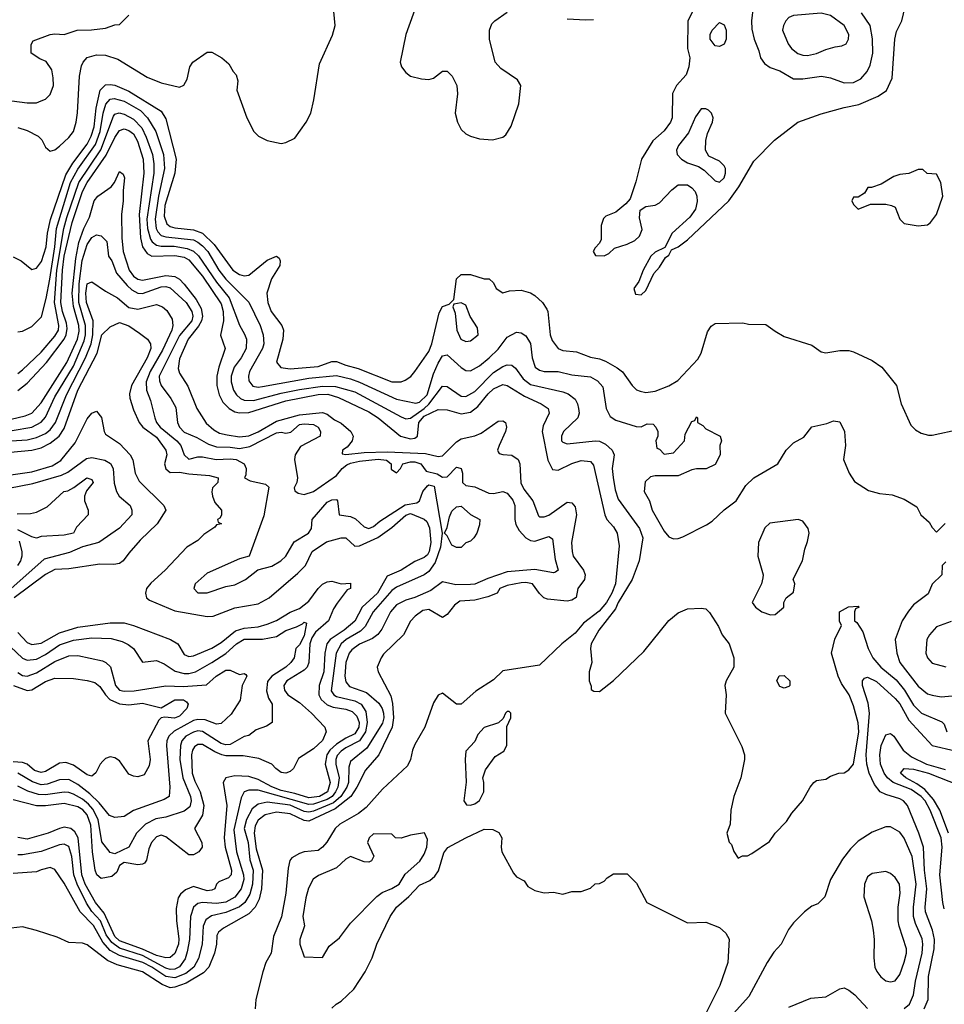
# Model space of a CAD drawing. Header units: inches. Extents: x 1793402 to 1900366, y 320852 to 470679.
# Tile 561 of 604: x 1864298 to 1868303, y 430769 to 435035. Entities that reach past the tile are written whole.
import ezdxf

# ---------------------------------------------------------------- set-up
doc = ezdxf.new("R2010")
doc.units = ezdxf.units.IN
doc.header["$MEASUREMENT"] = 0
doc.layers.add('B8463', color=7, linetype='Continuous')

msp = doc.modelspace()

# ---------------------------------------------------------------- linework, layer by layer
at = {"layer": 'B8463', "color": 4}
for points, elevation in [([(1866020.7, 435110), (1865971, 434970), (1865946, 434850), (1865951, 434830), (1865970, 434806), (1865990.6, 434790.6), (1866038, 434778), (1866070, 434776), (1866090, 434781), (1866130, 434811.3), (1866150, 434812), (1866171.3, 434790), (1866190.7, 434750), (1866193.7, 434713.7), (1866184.4, 434630), (1866194.4, 434590), (1866210, 434558.8), (1866230, 434540.7), (1866250, 434530.7), (1866290, 434519.1), (1866345.6, 434514.4), (1866390, 434526), (1866403.7, 434536.3), (1866427.3, 434572.7), (1866459.5, 434670), (1866469.3, 434749.3), (1866454.8, 434774.8), (1866382.5, 434822.5), (1866357.2, 434850), (1866333.2, 434950), (1866333.2, 434990), (1866343.2, 435016.8), (1866355.3, 435030), (1866410, 435067.3)], 384), ([(1864230, 434687.7), (1864330, 434674.8), (1864370, 434674.8), (1864390, 434682.8), (1864410, 434691), (1864429, 434710), (1864444, 434750), (1864443.1, 434783.1), (1864437.2, 434817.2), (1864412.9, 434852.9), (1864384.7, 434864.7), (1864348, 434890), (1864347.3, 434927.3), (1864356.4, 434943.6), (1864430, 434970.8), (1864450, 434974), (1864490, 434971), (1864546, 434990), (1864609.1, 434990.9), (1864670, 434998), (1864710, 435012), (1864730, 435014), (1864770, 435054)], 388), ([(1864290, 434567.3), (1864330, 434554), (1864378, 434530), (1864393.7, 434513.7), (1864410, 434482), (1864430, 434464.7), (1864450, 434471.3), (1864470, 434487.3), (1864510, 434524.9), (1864530, 434551), (1864542.4, 434590), (1864548.2, 434631.8), (1864556.9, 434790), (1864565.4, 434834.6), (1864572, 434850), (1864589.7, 434870.3), (1864630, 434882.4), (1864670, 434880.4), (1864723.1, 434863.1), (1864850, 434785.3), (1864910, 434761.6), (1864990, 434742), (1865008.4, 434751.6), (1865023.1, 434776.9), (1865035.3, 434830), (1865048, 434850), (1865110, 434894), (1865130, 434894), (1865174, 434870), (1865203.6, 434843.6), (1865222, 434810), (1865235.3, 434795.3), (1865242, 434770), (1865238, 434730), (1865281, 434610), (1865311.3, 434550), (1865332, 434530), (1865370, 434511.3), (1865430, 434498), (1865450, 434502), (1865490, 434522), (1865539, 434590), (1865559, 434630), (1865572.5, 434687.5), (1865596.5, 434843.5), (1865652.5, 434967.5), (1865664, 435010), (1865659, 435070)], 384), ([(1867222, 435090), (1867191.6, 435028.4), (1867191, 434910), (1867201, 434870), (1867196, 434830), (1867184.5, 434795.5), (1867142.8, 434750), (1867125.2, 434714.8), (1867124, 434610), (1867116.3, 434590), (1867090, 434553.2), (1867040.7, 434510), (1866990.8, 434430), (1866967.5, 434332.5), (1866942, 434258), (1866923.6, 434236.4), (1866879.8, 434200.2), (1866836.9, 434183.1), (1866826.4, 434173.6), (1866816.9, 434143.1), (1866816.9, 434083.1), (1866810, 434066), (1866790, 434046), (1866782, 434030), (1866792.7, 434012.7), (1866830, 434012), (1866850, 434022), (1866874.6, 434045.4), (1866930, 434062.8), (1866962, 434078), (1866983.1, 434096.9), (1866994.6, 434125.4), (1866983.1, 434176.9), (1866986, 434210), (1867010, 434224.7), (1867050, 434230.8), (1867070, 434241), (1867122.7, 434297.3), (1867150, 434319.1), (1867190, 434319.1), (1867210, 434306.8), (1867224, 434290), (1867230.4, 434270), (1867232.5, 434247.5), (1867226, 434214), (1867201.1, 434178.9), (1867124.7, 434110), (1867092.7, 434047.3), (1867050, 434028), (1867032, 434010), (1866998, 433950), (1866979.8, 433900.2), (1866958, 433870), (1866965.4, 433845.4), (1866990, 433842), (1867010, 433862), (1867044.7, 433935.3), (1867070, 433962), (1867095.3, 434004.7), (1867110, 434014), (1867122, 434038), (1867150, 434051.3), (1867190, 434081), (1867370, 434250.5), (1867413.6, 434310), (1867478, 434422), (1867567.2, 434512.8), (1867669, 434591), (1867770, 434627.3), (1867870, 434654.9), (1867933.4, 434666.6), (1868016.2, 434703.8), (1868052.3, 434727.7), (1868078, 434782), (1868089.3, 434950), (1868096.5, 434983.5), (1868119, 435030), (1868134, 435090)], 384), ([(1867474.8, 435090), (1867468.2, 435030), (1867470, 434994), (1867479.1, 434950), (1867499.8, 434899.8), (1867506.8, 434870), (1867524.9, 434844.9), (1867548.1, 434828.1), (1867590, 434813), (1867650, 434779.1), (1867690, 434778), (1867770.6, 434790.6), (1867810, 434782.8), (1867870, 434760.7), (1867910, 434763), (1867941, 434779), (1867969.4, 434810), (1867982, 434838), (1867993.6, 434890), (1867991.5, 434951.5), (1867982, 435010), (1867943.8, 435063.8)], 388), ([(1866670, 435038.4), (1866750, 435033.4), (1866784, 435036)], 384), ([(1864270, 434007.7), (1864304.7, 433990), (1864350, 433952), (1864370, 433958), (1864392.5, 433987.5), (1864412, 434050), (1864418.2, 434110), (1864430.6, 434169.4), (1864497.8, 434362.2), (1864527.5, 434412.5), (1864590, 434496), (1864607.4, 434530), (1864620.2, 434570), (1864628.4, 434651.6), (1864645.7, 434730), (1864670, 434752.2), (1864690, 434754.6), (1864710, 434750.3), (1864770, 434725.2), (1864910, 434638.7), (1864930, 434604.9), (1864975.6, 434430), (1864970.3, 434370), (1864926.7, 434230), (1864923.8, 434183.8), (1864934.4, 434150), (1864950, 434138.9), (1864970, 434132.9), (1865050, 434124.9), (1865089.3, 434109.3), (1865140.8, 434060.8), (1865221.6, 433950), (1865250, 433930.4), (1865270, 433925.5), (1865290, 433927.7), (1865370, 433993.4), (1865410, 434010.6), (1865421, 434001), (1865426, 433990), (1865424, 433970), (1865388.5, 433911.5), (1865368.5, 433850), (1865372.2, 433810), (1865386.7, 433770), (1865433.4, 433710), (1865440.5, 433690), (1865438, 433650), (1865410.8, 433550.8), (1865428.5, 433528.5), (1865470, 433522), (1865590, 433531.8), (1865650, 433554.4), (1865670, 433553.7), (1865710, 433537.4), (1865764.2, 433524.2), (1865910, 433465.3), (1865950, 433466), (1865967.6, 433472.4), (1865991.5, 433488.5), (1866009.6, 433510.4), (1866070, 433597.3), (1866083.5, 433630), (1866115.5, 433764.5), (1866130, 433792), (1866158, 433802), (1866178, 433822), (1866190, 433912), (1866210, 433931.3), (1866250, 433931.3), (1866310, 433912), (1866331.6, 433911.6), (1866350, 433894), (1866362, 433870), (1866390, 433852), (1866420.2, 433859.8), (1866470, 433862.8), (1866510, 433850.7), (1866530, 433839.1), (1866562, 433810), (1866580.9, 433780.9), (1866585.5, 433770), (1866595.5, 433670), (1866604.7, 433644.7), (1866630, 433610.8), (1866650, 433602), (1866710, 433595.5), (1866770, 433572.7), (1866810, 433566), (1866835.8, 433555.8), (1866886.6, 433526.6), (1866908.5, 433508.5), (1866950.5, 433450.5), (1866970, 433431), (1866985.2, 433425.2), (1867010, 433419.1), (1867050, 433426), (1867110, 433448.2), (1867148.2, 433471.8), (1867235.8, 433564.2), (1867249.5, 433590), (1867278, 433682), (1867293.6, 433706.4), (1867310, 433718), (1867430, 433721), (1867455.3, 433715.3), (1867530, 433714.8), (1867570, 433684.7), (1867610, 433662), (1867730, 433624.7), (1867770, 433596), (1867790, 433591), (1867850, 433601), (1867890, 433601), (1867910, 433596), (1867990, 433558), (1868032, 433530), (1868096, 433450), (1868116, 433370), (1868158, 433278), (1868178, 433258), (1868203.5, 433243.5), (1868235.3, 433235.3), (1868250, 433234.8), (1868370, 433260.7)], 376), ([(1864290, 433682), (1864310, 433684.7), (1864350, 433706), (1864392, 433748), (1864412.7, 433827.3), (1864427.8, 433910), (1864449.9, 434050.1), (1864456.8, 434130), (1864517.7, 434330), (1864550, 434387.2), (1864625.6, 434494.4), (1864645.8, 434550), (1864658.9, 434630), (1864670.8, 434669.2), (1864689.8, 434690.2), (1864706.9, 434693.1), (1864750, 434681.7), (1864820.6, 434640.6), (1864851.8, 434610), (1864887.4, 434550), (1864920.2, 434450), (1864925.5, 434390), (1864898.4, 434270), (1864884.5, 434170), (1864888.2, 434130), (1864895.6, 434115.6), (1864910, 434100.3), (1864930, 434093.8), (1865050, 434080.8), (1865070, 434071.4), (1865090, 434054.6), (1865112.7, 434030), (1865160.2, 433950), (1865190, 433910.3), (1865290.4, 433810.4), (1865339.5, 433710), (1865352.4, 433670), (1865355.8, 433630), (1865350.2, 433609.8), (1865292.7, 433510), (1865288.4, 433490), (1865290.6, 433470), (1865307.2, 433447.2), (1865330, 433443.1), (1865350, 433445.3), (1865550, 433482), (1865670, 433493.4), (1865730, 433479), (1865770, 433464), (1865930, 433390.4), (1866013.2, 433373.2), (1866030, 433377), (1866063.1, 433410), (1866090, 433500.7), (1866110, 433547.3), (1866130, 433578.8), (1866150, 433582.8), (1866210, 433527.3), (1866230, 433514.8), (1866250, 433514), (1866290, 433535.5), (1866332, 433570), (1866370, 433607.7), (1866410, 433658.8), (1866450, 433681), (1866470, 433678), (1866490, 433664.7), (1866510, 433631.3), (1866518, 433570), (1866530.8, 433530), (1866550, 433516.3), (1866570, 433510.5), (1866630, 433510.4), (1866690, 433495.5), (1866770, 433487.7), (1866801, 433470), (1866823.4, 433443.4), (1866838, 433350), (1866855.2, 433315.2), (1866879.9, 433299.9), (1866968.4, 433271.6), (1866990, 433271.3), (1867016.4, 433283.6), (1867042, 433282), (1867054, 433270), (1867062, 433250), (1867062, 433230), (1867054, 433210), (1867058, 433178), (1867070, 433174), (1867090, 433152), (1867130, 433158), (1867178, 433210), (1867180.4, 433239.6), (1867210, 433294), (1867222, 433298), (1867230, 433314), (1867234, 433310), (1867234, 433290), (1867256.9, 433276.9), (1867270, 433262), (1867332, 433230), (1867338, 433210), (1867331.3, 433190), (1867332, 433150), (1867310, 433108), (1867270.9, 433089.1), (1867230, 433089), (1867210, 433084), (1867150, 433058), (1867050, 433059), (1867030, 433054), (1867007.7, 433032.3), (1867002.8, 432990), (1867026, 432950), (1867038, 432910), (1867090, 432818.8), (1867110, 432794.8), (1867130, 432786), (1867150, 432786.8), (1867170, 432794), (1867273.6, 432846.4), (1867297.2, 432862.8), (1867350, 432911), (1867402, 432950), (1867443.1, 433016.9), (1867478, 433050), (1867582, 433110), (1867618, 433170), (1867650, 433202), (1867694.6, 433225.4), (1867730, 433271), (1867794.6, 433285.4), (1867823.1, 433296.9), (1867850, 433292), (1867871.3, 433250), (1867874.8, 433190), (1867866, 433130), (1867891, 433070), (1867913.7, 433033.7), (1867975.3, 432995.3), (1868022, 432982), (1868076.9, 432976.9), (1868130, 432958), (1868183.6, 432923.6), (1868202, 432890), (1868238, 432858), (1868250, 432834), (1868270, 432814), (1868307.3, 432852.7)], 372), ([(1864290, 433502.4), (1864310, 433518), (1864390, 433594.9), (1864450, 433663.8), (1864465.1, 433690), (1864467.3, 433710), (1864448.2, 433810), (1864458.1, 433950), (1864488.4, 434130), (1864502.1, 434177.9), (1864554.2, 434330), (1864648.7, 434471.3), (1864703.6, 434616.4), (1864710, 434625.5), (1864728.5, 434631.5), (1864750, 434626), (1864790, 434604.2), (1864826.1, 434566.1), (1864846.2, 434526.2), (1864873.6, 434450), (1864879.1, 434410), (1864878, 434370), (1864848.5, 434170), (1864851, 434130), (1864864.2, 434084.2), (1864871.8, 434071.8), (1864890, 434057.7), (1864910, 434053.4), (1864966.9, 434053.1), (1865023.4, 434043.4), (1865050, 434031.5), (1865071.7, 434011.7), (1865150, 433898), (1865204.4, 433830), (1865250, 433711), (1865271.9, 433671.9), (1865280.4, 433650), (1865278.7, 433610), (1865257.6, 433570), (1865226.4, 433530), (1865213.7, 433490), (1865214.4, 433465.6), (1865223.7, 433430), (1865236.4, 433410), (1865253.9, 433393.9), (1865270, 433385.7), (1865310, 433385.2), (1865430, 433416.9), (1865510, 433432.3), (1865610, 433446.7), (1865665.5, 433445.5), (1865750, 433422.3), (1865950, 433314.4), (1865970, 433306), (1865990, 433308.2), (1866049.8, 433350), (1866070.4, 433369.6), (1866130, 433447.7), (1866150, 433444.9), (1866210, 433403.8), (1866230, 433402.4), (1866270, 433423.8), (1866350, 433506.7), (1866390, 433532.4), (1866410, 433539.3), (1866430, 433537.3), (1866445.1, 433525.1), (1866478.2, 433478.2), (1866510, 433453.7), (1866650, 433422.4), (1866673.4, 433413.4), (1866704, 433390), (1866714.8, 433370), (1866718.8, 433350), (1866721, 433330), (1866716, 433310), (1866654, 433250), (1866645.5, 433230), (1866645.5, 433210), (1866650, 433204), (1866670, 433197.1), (1866790, 433210.4), (1866810, 433208.2), (1866835.6, 433195.6), (1866864.9, 433170), (1866872.7, 433150), (1866864.9, 433090), (1866868.3, 433051.7), (1866877.3, 432997.3), (1866890, 432958), (1866982, 432830), (1866997.1, 432790), (1866981.6, 432690), (1866950.5, 432610), (1866890.4, 432510), (1866878.2, 432481.8), (1866806, 432390), (1866773.4, 432330), (1866770.7, 432310), (1866776, 432250), (1866764.7, 432210), (1866764.7, 432170), (1866772.7, 432147.3), (1866772.7, 432132.7), (1866785.4, 432125.4), (1866810, 432124.7), (1866870, 432171.3), (1867002, 432298), (1867110, 432431.3), (1867150, 432464.7), (1867190, 432482), (1867250, 432484.7), (1867270, 432482), (1867286.4, 432466.4), (1867325.4, 432405.4), (1867341, 432370), (1867371.3, 432330), (1867392, 432270), (1867391.3, 432230), (1867358, 432170), (1867352, 432150), (1867358, 432110), (1867354, 432030), (1867426.4, 431886.4), (1867438, 431850), (1867438, 431830), (1867421, 431750), (1867390.8, 431670), (1867378.8, 431610), (1867376, 431550), (1867361, 431510), (1867371.1, 431471.1), (1867381, 431461), (1867391.1, 431431.1), (1867410, 431402), (1867428.4, 431411.6), (1867450, 431412), (1867470, 431422), (1867546.3, 431473.7), (1867570, 431511), (1867618.9, 431561.1), (1867643.2, 431596.8), (1867689, 431650), (1867722, 431710), (1867738, 431730), (1867750, 431738), (1867790, 431744.7), (1867810, 431758), (1867846, 431770), (1867870, 431771.3), (1867890, 431784.7), (1867909.2, 431810), (1867932.6, 431950), (1867930, 431988), (1867910, 432062), (1867891.5, 432110), (1867858.3, 432158.3), (1867842.7, 432190), (1867814, 432290), (1867829.4, 432350.6), (1867858, 432410), (1867849.1, 432429.1), (1867848.7, 432470), (1867888.4, 432491.6), (1867930, 432494), (1867934, 432490), (1867918, 432482), (1867914, 432470), (1867914, 432430), (1867923.6, 432423.6), (1867950, 432382), (1867973.4, 432310), (1867993, 432270), (1868028, 432230), (1868095.1, 432175.1), (1868130.2, 432130.2), (1868170, 432065.5), (1868204.9, 432030), (1868292.7, 431992.7), (1868302, 431982), (1868314.8, 431950)], 368), ([(1864290, 433428.8), (1864330, 433459.5), (1864414, 433550), (1864490.6, 433650), (1864499.4, 433670), (1864503.6, 433696.4), (1864500.3, 433720.3), (1864482.5, 433770), (1864475.9, 433810), (1864482.4, 433950), (1864490.6, 434010.6), (1864524.4, 434155.6), (1864569.9, 434290.1), (1864589.8, 434330), (1864672.9, 434447.1), (1864710, 434523.8), (1864730, 434554.9), (1864750, 434561.3), (1864770, 434555.3), (1864790, 434539.5), (1864808.4, 434508.4), (1864832.4, 434430), (1864834.7, 434370), (1864815.2, 434190), (1864821.1, 434090), (1864830.3, 434050), (1864850, 434022.4), (1864870, 434010.3), (1864970, 434013.4), (1865010, 434005.8), (1865030, 433993.8), (1865090, 433923.7), (1865170, 433804), (1865178.5, 433770), (1865180.2, 433730), (1865168.2, 433668.2), (1865187.3, 433610), (1865159.6, 433530), (1865151.7, 433490), (1865151.8, 433450), (1865162, 433410), (1865178.3, 433378.3), (1865204.9, 433350), (1865230, 433336.5), (1865250, 433331.7), (1865290, 433332.7), (1865450, 433383.5), (1865590, 433410.2), (1865632.5, 433412.5), (1865678.6, 433398.6), (1865810, 433336.5), (1865850.4, 433310), (1865947.7, 433230), (1865990, 433218.9), (1866010, 433221.1), (1866021.6, 433230), (1866027.1, 433290), (1866050, 433317.1), (1866110, 433346), (1866150, 433343.8), (1866210, 433327.6), (1866250, 433333.7), (1866281.8, 433358.2), (1866326.4, 433413.6), (1866350, 433435.8), (1866390, 433454.9), (1866410, 433450.4), (1866484.2, 433404.2), (1866556, 433370), (1866586.8, 433350), (1866590.8, 433330), (1866564.7, 433275.3), (1866560.5, 433250), (1866585.8, 433125.9), (1866606, 433086), (1866630, 433083), (1866690, 433112.4), (1866730, 433124.4), (1866770, 433120.7), (1866784.1, 433104.1), (1866832.2, 432890), (1866840.5, 432870), (1866870, 432837.3), (1866885.5, 432810), (1866895.2, 432755.2), (1866879, 432590), (1866863.2, 432550), (1866839.6, 432510), (1866807.6, 432472.4), (1866739.4, 432420.6), (1866703.6, 432376.4), (1866646.8, 432330), (1866550, 432239), (1866390, 432214), (1866350, 432175.3), (1866274.4, 432125.6), (1866210, 432069.3), (1866190, 432069), (1866130, 432117.2), (1866110, 432109), (1866090, 432075.3), (1866053, 431970), (1866010, 431895.3), (1865999.1, 431870), (1865990.6, 431829.4), (1865977.3, 431802.7), (1865870, 431700.9), (1865798.9, 431621.1), (1865764.7, 431595.3), (1865684.4, 431550), (1865664.9, 431530), (1865628.8, 431471.2), (1865610, 431449.2), (1865590, 431436), (1865530, 431429.3), (1865510, 431422.7), (1865476.3, 431403.7), (1865468.2, 431391.8), (1865460.9, 431359.1), (1865450.4, 431250), (1865432, 431148), (1865396.8, 431063.2), (1865387.3, 430990), (1865364, 430950), (1865350.7, 430910), (1865321, 430790), (1865318, 430750)], 364), ([(1864230, 433297.3), (1864321.8, 433318.2), (1864350, 433330.4), (1864390, 433374.4), (1864501.2, 433550), (1864548.5, 433650), (1864555, 433685), (1864554, 433710), (1864530, 433792.7), (1864524.9, 433850), (1864540.3, 433999.7), (1864553.8, 434070), (1864575.3, 434130), (1864600.2, 434179.8), (1864620.4, 434250), (1864635.6, 434270), (1864693.6, 434310), (1864708.2, 434330), (1864730, 434376.3), (1864745.2, 434365.2), (1864751.5, 434350), (1864745.5, 434294.5), (1864746.3, 434250), (1864738, 434190), (1864739.6, 434090), (1864745.2, 434030), (1864771.7, 433950), (1864790, 433923.7), (1864810, 433910.3), (1864830, 433906), (1864930, 433926.9), (1864970, 433922.3), (1864990, 433910.3), (1865010, 433888.5), (1865062.1, 433822.1), (1865083.8, 433783.8), (1865090.2, 433750), (1865085.2, 433730), (1865072.9, 433707.1), (1865027.7, 433650), (1864990, 433565.2), (1864984.2, 433524.2), (1864990, 433502.8), (1865026.6, 433446.6), (1865064.4, 433350), (1865106.1, 433286.1), (1865138, 433258), (1865163.9, 433243.9), (1865196.3, 433236.3), (1865250, 433227.7), (1865290, 433231.4), (1865331.1, 433248.9), (1865410, 433295), (1865510, 433322.9), (1865610, 433332.2), (1865630, 433325.3), (1865661.1, 433301.1), (1865690, 433286.7), (1865732.2, 433250), (1865741.6, 433230), (1865738, 433210), (1865716.7, 433183.3), (1865696, 433170), (1865694, 433154), (1865711.1, 433151.1), (1865790, 433160.2), (1865890, 433162.1), (1866055.3, 433155.3), (1866110, 433142.4), (1866130, 433145.5), (1866190, 433206.4), (1866210, 433218.7), (1866270, 433231.8), (1866296.8, 433243.2), (1866370, 433295.8), (1866390, 433297.1), (1866402.8, 433290), (1866406, 433270), (1866402, 433250), (1866374.9, 433190), (1866368, 433170), (1866370, 433162), (1866374.8, 433154.8), (1866390, 433150.7), (1866430, 433148.2), (1866456.4, 433130), (1866464.9, 433110), (1866468, 433028), (1866481.2, 433001.2), (1866520.4, 432950), (1866544.7, 432884.7), (1866550, 432880.7), (1866570, 432881.6), (1866590, 432888.7), (1866670, 432944.4), (1866690, 432941.6), (1866703.6, 432923.6), (1866710.3, 432890), (1866688, 432770), (1866690.8, 432730), (1866696, 432710), (1866740.4, 432650), (1866747.2, 432630), (1866744.2, 432610), (1866715.8, 432570), (1866708.3, 432531.7), (1866690, 432519.6), (1866670, 432516.2), (1866584.1, 432524.1), (1866568.7, 432530), (1866550, 432548.7), (1866519, 432590), (1866490, 432596.3), (1866470, 432594.7), (1866410, 432583.7), (1866378, 432570), (1866366, 432550), (1866326, 432534), (1866270, 432520.5), (1866204.5, 432515.5), (1866181.4, 432498.6), (1866150, 432457.2), (1866130, 432445.2), (1866070, 432479.6), (1866044.8, 432475.2), (1866010.8, 432450), (1865990, 432428.7), (1865960.7, 432370), (1865874.4, 432285.6), (1865863, 432270), (1865846, 432230), (1865850.6, 432210), (1865905.1, 432105.1), (1865912.5, 432072.5), (1865916.6, 432010), (1865910.8, 431969.2), (1865854, 431850), (1865796.1, 431783.9), (1865758.5, 431710), (1865732.3, 431670), (1865663.8, 431616.2), (1865550, 431563.1), (1865530, 431565.3), (1865470, 431593.8), (1865410, 431601), (1865360.7, 431590), (1865330, 431567.3), (1865317.2, 431542.8), (1865313.4, 431510), (1865322.3, 431442.3), (1865350.2, 431350), (1865344.9, 431270), (1865335, 431225), (1865318, 431190), (1865290, 431160.5), (1865181.2, 431098.8), (1865159, 431081), (1865152.2, 431067.8), (1865150.3, 431029.7), (1865142, 430990), (1865116.5, 430930), (1865094.6, 430905.4), (1865019.1, 430860.9), (1864970, 430842.6), (1864950, 430841.1), (1864914.3, 430854.3), (1864830, 430909.6), (1864720.4, 430940.4), (1864678.2, 430958.2), (1864590, 431026), (1864570, 431033.2), (1864510, 431037.2), (1864459.5, 431059.5), (1864370, 431089.3), (1864310, 431104), (1864210, 431092.7)], 356), ([(1864264.5, 433255.5), (1864350, 433268.9), (1864390, 433290.4), (1864410, 433313), (1864450, 433400.4), (1864530, 433534), (1864577.2, 433642.8), (1864582.4, 433670), (1864582, 433710), (1864554.3, 433810), (1864555, 433890), (1864568, 433992), (1864590, 434060.7), (1864610, 434090.7), (1864630, 434102.8), (1864650, 434098), (1864674.4, 434074.4), (1864682.8, 434010), (1864696.4, 433990), (1864717, 433937), (1864762.6, 433882.6), (1864784.1, 433864.1), (1864810, 433850.3), (1864830, 433848.8), (1864910, 433876.9), (1864930, 433878.9), (1864950, 433873.7), (1865018.7, 433810), (1865043.6, 433770), (1865047.6, 433750), (1865042.7, 433730), (1864990, 433666), (1864902, 433490), (1864903.1, 433470), (1864910.4, 433450), (1864953, 433393), (1864974.1, 433354.1), (1864981.3, 433290), (1864990.4, 433270), (1865010, 433247), (1865065.3, 433225.3), (1865115.6, 433195.6), (1865150, 433184.2), (1865210, 433182.7), (1865250, 433176.5), (1865294.1, 433185.9), (1865410, 433244.4), (1865430, 433248.2), (1865450, 433243.8), (1865471.8, 433248.2), (1865510, 433281.1), (1865530, 433284.2), (1865570, 433280.4), (1865590.6, 433270), (1865600.7, 433250), (1865598.8, 433230), (1865514.4, 433185.6), (1865490.6, 433150), (1865487.7, 433130), (1865501, 433050), (1865498, 433030), (1865486.8, 433006.8), (1865490, 432994), (1865503.6, 432983.6), (1865530, 432978), (1865570, 432991.3), (1865670, 433060.4), (1865694.3, 433090), (1865714.4, 433105.6), (1865730, 433113.7), (1865770, 433122), (1865850, 433130.9), (1865886.4, 433126.4), (1865906.8, 433110), (1865907.3, 433087.3), (1865930, 433072), (1865948, 433090), (1865958, 433110), (1865990, 433119.5), (1866010, 433118.9), (1866035.5, 433110), (1866059.1, 433079.1), (1866106.6, 433066.6), (1866130, 433053.4), (1866150, 433054), (1866190, 433096), (1866195.3, 433095.3), (1866210.8, 433090), (1866216.3, 433070), (1866216, 433030), (1866230, 433016), (1866270, 433010.7), (1866330, 432983.7), (1866350, 432982.4), (1866390, 432991.3), (1866410, 432982.8), (1866433.7, 432953.7), (1866442.6, 432930), (1866442.4, 432870), (1866447.3, 432847.3), (1866461.4, 432821.4), (1866490.3, 432790.3), (1866510, 432778), (1866530, 432774.9), (1866590, 432796), (1866606, 432786), (1866616.7, 432696.7), (1866630.8, 432650), (1866618.4, 432641.6), (1866610, 432638), (1866530, 432653), (1866410, 432642.6), (1866325.6, 432614.4), (1866270, 432589.6), (1866250, 432587.3), (1866187, 432587), (1866130, 432599.3), (1866078.9, 432561.1), (1866010, 432531.6), (1865970, 432519.7), (1865930, 432499.6), (1865903.7, 432470), (1865866.1, 432393.9), (1865848.9, 432371.1), (1865826.3, 432353.7), (1865770, 432329.6), (1865735.9, 432304.1), (1865725.3, 432290), (1865710.3, 432250), (1865706, 432190), (1865710, 432166), (1865726.3, 432146.3), (1865799.9, 432119.9), (1865853.5, 432073.5), (1865868.5, 432050), (1865874.3, 432030), (1865875.6, 432010), (1865870, 431986.6), (1865802, 431878), (1865730, 431821.2), (1865723.1, 431796.9), (1865722.4, 431730), (1865715.5, 431710), (1865688.3, 431670), (1865657.5, 431642.5), (1865570, 431605.5), (1865550, 431601.6), (1865530, 431604.8), (1865470, 431631.3), (1865370, 431644.8), (1865330, 431636.3), (1865304, 431616), (1865279.6, 431570), (1865270.2, 431530), (1865287.3, 431470), (1865294.5, 431394.5), (1865309.1, 431350), (1865306.2, 431290), (1865294.2, 431245.8), (1865273.1, 431210), (1865249.4, 431190.6), (1865190, 431167.3), (1865127.9, 431152.1), (1865104.4, 431135.6), (1865092.8, 431107.2), (1865087.4, 431030), (1865072.5, 430967.5), (1865052, 430930), (1865017.1, 430902.9), (1864970, 430883.5), (1864930, 430888.9), (1864870.4, 430930.4), (1864831.3, 430950), (1864730, 430981.1), (1864690, 431002.4), (1864657.9, 431037.9), (1864617.7, 431110), (1864559.7, 431170), (1864490, 431293.2), (1864450, 431353.2), (1864430, 431361.2), (1864390, 431352.3), (1864370, 431342.7), (1864270, 431335.1)], 352), ([(1864190, 433206.5), (1864330, 433214.9), (1864370, 433224), (1864410, 433242.6), (1864430, 433257.6), (1864452.4, 433290), (1864500.9, 433410), (1864582.2, 433570), (1864607.2, 433630), (1864614, 433670), (1864615.3, 433730), (1864586.3, 433810), (1864584.4, 433850), (1864590, 433890.6), (1864610, 433899.5), (1864670, 433858), (1864722, 433830), (1864770, 433788.5), (1864810, 433781.3), (1864890, 433800.5), (1864916, 433790), (1864934.6, 433774.6), (1864957.5, 433737.5), (1864961.6, 433710), (1864956.5, 433690), (1864916.8, 433603.2), (1864862.2, 433510), (1864845.3, 433465.3), (1864846.4, 433430), (1864864.8, 433384.8), (1864882.6, 433310), (1864890.3, 433290), (1864905.7, 433270), (1864978.7, 433210), (1864996.4, 433190), (1865010.6, 433150), (1865030, 433130.6), (1865070, 433140.3), (1865090, 433140.3), (1865148.8, 433128.8), (1865210, 433132.7), (1865236, 433130), (1865270.4, 433110), (1865278.7, 433090), (1865277.6, 433062.4), (1865271, 433050), (1865296.7, 433036.7), (1865362.4, 433022.4), (1865376.3, 433010), (1865355.2, 432884.8), (1865292, 432710), (1865250, 432699), (1865110, 432637.2), (1865058, 432590), (1865052, 432570), (1865070, 432552), (1865110, 432551), (1865190, 432578.8), (1865230, 432586.8), (1865275.3, 432610), (1865329, 432651), (1865390, 432667.3), (1865429, 432690), (1865450, 432711), (1865486.8, 432773.2), (1865548.7, 432810), (1865562, 432830), (1865564, 432870), (1865630, 432944), (1865650, 432954), (1865670, 432956), (1865674.8, 432950), (1865682, 432890), (1865730, 432882), (1865752.8, 432872.8), (1865790, 432837.3), (1865810, 432830.7), (1865830, 432839.1), (1865857.6, 432862.4), (1865967.7, 432932.3), (1866018, 432942), (1866029.7, 432950.3), (1866044.8, 432990), (1866064.6, 433015.4), (1866070, 433019.6), (1866093.6, 433013.6), (1866128.5, 432810), (1866121.3, 432750), (1866097.6, 432682.4), (1866070, 432644.5), (1866050, 432629.6), (1865930, 432575.6), (1865910, 432561.6), (1865828.7, 432470), (1865794.5, 432405.5), (1865774.2, 432385.8), (1865712.4, 432350), (1865690, 432331.2), (1865669.2, 432290.8), (1865647.1, 432127.1), (1865658, 432110), (1865670, 432102), (1865750, 432084), (1865777.6, 432070), (1865797, 432037), (1865803.2, 431990), (1865796.2, 431950), (1865770.1, 431909.9), (1865710, 431880.4), (1865690, 431866.3), (1865673.3, 431846.7), (1865666.9, 431830), (1865666.9, 431810), (1865681.6, 431750), (1865675.9, 431710), (1865665.8, 431690), (1865651.1, 431670), (1865630, 431655.6), (1865570, 431636.3), (1865550, 431634.3), (1865330, 431696.4), (1865290, 431696.2), (1865270, 431689.2), (1865257, 431663), (1865224.9, 431524.9), (1865237, 431430), (1865266.9, 431330), (1865267.9, 431310), (1865257.7, 431270), (1865230, 431233.6), (1865190, 431211.1), (1865150, 431205.6), (1865090, 431209.7), (1865070, 431205.1), (1865050.6, 431190), (1865037.6, 431150), (1865032.9, 431050), (1865023.7, 430996.3), (1865014.5, 430965.5), (1864989.3, 430930.7), (1864970, 430920.9), (1864950, 430919.8), (1864930, 430925.3), (1864830, 430979.9), (1864730, 431012.9), (1864696.3, 431036.3), (1864672.9, 431070), (1864647, 431130), (1864610.5, 431170.5), (1864586.7, 431206.7), (1864546.8, 431290), (1864531.6, 431330), (1864524, 431410), (1864510, 431452), (1864490, 431462.9), (1864470, 431460.5), (1864390, 431431.3), (1864310, 431416.3), (1864290, 431416.9)], 348), ([(1864210, 433156.1), (1864350, 433169.1), (1864390, 433180.2), (1864430, 433199.6), (1864468.2, 433230), (1864490, 433263), (1864548.9, 433430), (1864633.7, 433590), (1864653.3, 433670), (1864690, 433703.8), (1864730, 433723), (1864770, 433708), (1864816.2, 433676.2), (1864850.8, 433650), (1864864, 433630), (1864865.5, 433610), (1864850.3, 433570), (1864781.5, 433450), (1864774, 433414), (1864775.3, 433395.3), (1864790, 433344.7), (1864815.5, 433290), (1864830.5, 433270), (1864890, 433226), (1864930.5, 433170), (1864934.4, 433150), (1864925.2, 433110), (1864930, 433088.4), (1864950, 433073), (1864990, 433074.4), (1865030, 433066.7), (1865120.5, 433060.5), (1865158, 433050), (1865156, 433030), (1865133.4, 433006.6), (1865130.5, 432989.5), (1865132.4, 432970), (1865142.9, 432942.9), (1865171.3, 432910), (1865171.6, 432888.4), (1865164.7, 432875.3), (1865154, 432870), (1865158, 432858), (1865172, 432850), (1865150, 432846), (1865143.6, 432836.4), (1865095.9, 432804.1), (1865070, 432779), (1865021, 432750), (1864927.7, 432650), (1864865.8, 432594.1), (1864847.3, 432570), (1864842.8, 432550), (1864847.3, 432530), (1864859.9, 432519.9), (1864970, 432473.7), (1865110, 432448.5), (1865135.3, 432450), (1865230, 432487.2), (1865330, 432504.6), (1865378, 432530), (1865502.7, 432637.3), (1865535.1, 432670), (1865565.1, 432730), (1865626.8, 432773.2), (1865690, 432790.3), (1865710, 432790.4), (1865750, 432754.4), (1865770, 432754.6), (1865849, 432791), (1865910, 432835.3), (1865970, 432887.6), (1865990, 432894.7), (1866050.3, 432870.3), (1866061.1, 432861.1), (1866073, 432833), (1866078.8, 432770), (1866072.2, 432730), (1866063.6, 432716.4), (1866050, 432704.2), (1866010, 432688), (1865950.2, 432649.8), (1865890, 432623.6), (1865848.1, 432550), (1865781.1, 432490), (1865750, 432429.6), (1865702.6, 432390), (1865642.6, 432350), (1865627.7, 432330), (1865619.7, 432290), (1865615.2, 432210), (1865595.2, 432150), (1865593.1, 432110), (1865603.1, 432090), (1865630, 432066), (1865655.8, 432055.8), (1865710, 432048.1), (1865737.5, 432037.5), (1865757.7, 432017.7), (1865768, 431990), (1865766.9, 431970), (1865750, 431940.4), (1865710, 431922.2), (1865670, 431896.2), (1865641.6, 431870), (1865628.4, 431850), (1865621.3, 431810), (1865642.6, 431730), (1865631, 431690), (1865597.1, 431670), (1865550, 431663.9), (1865490, 431682.7), (1865430, 431694.6), (1865390, 431710.7), (1865330, 431743.5), (1865290, 431756.1), (1865230, 431759.1), (1865190.4, 431749.6), (1865179.3, 431730), (1865195.6, 431630), (1865183.2, 431490), (1865188.2, 431450), (1865214.6, 431350), (1865214, 431330), (1865202.4, 431317.6), (1865159.9, 431300.1), (1865150.7, 431290), (1865142.8, 431270), (1865130, 431262.9), (1865110, 431261.3), (1865050, 431279.3), (1865015.6, 431264.4), (1864993.7, 431246.3), (1864984.4, 431230), (1864976, 431184), (1864976.5, 431130), (1864987.6, 431052.4), (1864986, 431030), (1864970, 430989.4), (1864950, 430971.8), (1864930, 430969.8), (1864890, 430980.2), (1864830, 431008.4), (1864730, 431044.2), (1864710, 431062.7), (1864663.9, 431163.9), (1864626, 431210), (1864581.5, 431290), (1864567.2, 431330), (1864551.6, 431490), (1864536.3, 431516.3), (1864519.3, 431530), (1864490, 431535.8), (1864470, 431531.3), (1864421, 431510), (1864330, 431484.2), (1864290, 431491.8)], 344), ([(1864147.7, 433047.7), (1864350, 433075.2), (1864438.6, 433101.4), (1864475.2, 433124.8), (1864538.4, 433201.6), (1864590, 433306), (1864610, 433330.6), (1864630, 433338.8), (1864651.8, 433311.8), (1864663.8, 433250), (1864670, 433238.8), (1864730, 433198), (1864775.5, 433150), (1864788.3, 433128.3), (1864798, 433070), (1864815.2, 433035.2), (1864922, 432930), (1864931, 432910), (1864892.7, 432850), (1864819.9, 432780.1), (1864770, 432724), (1864746, 432690), (1864730, 432679.3), (1864705.2, 432674.8), (1864644.1, 432675.9), (1864510, 432655.1), (1864450, 432652.8), (1864410, 432631.3), (1864273.7, 432530)], 336), ([(1864250, 433005.3), (1864354, 433026), (1864479, 433061), (1864505.5, 433074.5), (1864586.5, 433133.5), (1864610, 433138), (1864665.8, 433125.9), (1864691.6, 433111.6), (1864702, 433090), (1864707.4, 433027.4), (1864717.1, 432990), (1864728, 432970), (1864775.5, 432930), (1864783, 432910), (1864784, 432890), (1864730, 432832.3), (1864641, 432770), (1864570, 432751.6), (1864513.4, 432726.6), (1864403, 432697), (1864233.8, 432546.2)], 332), ([(1864286, 432894), (1864344.7, 432895.3), (1864370, 432901), (1864416, 432924), (1864489, 432990), (1864506.6, 432993.4), (1864532.7, 433007.3), (1864588.7, 433050), (1864610, 433042), (1864616, 433030), (1864587.1, 432992.9), (1864578.8, 432970), (1864578.8, 432950), (1864594, 432910), (1864594, 432890), (1864544, 432836), (1864530, 432809.6), (1864490, 432800.9), (1864390, 432795.3), (1864370, 432789.2), (1864350, 432794), (1864290, 432824)], 328), ([(1864295.1, 432775.1), (1864307, 432730), (1864306.4, 432710), (1864301.6, 432690), (1864288.4, 432670)], 328), ([(1868310, 432686), (1868294, 432670), (1868292, 432630), (1868251.1, 432588.9), (1868233.2, 432546.8), (1868170, 432499), (1868148.1, 432471.9), (1868120.7, 432430), (1868090.7, 432350), (1868097.3, 432290), (1868110.6, 432250), (1868190, 432147.7), (1868230, 432113.4), (1868250, 432107.7), (1868290, 432100.5), (1868353.8, 432106.2)], 372), ([(1864290, 432380.5), (1864330, 432337.1), (1864350, 432328.5), (1864390, 432333.7), (1864470, 432378.3), (1864550, 432403.6), (1864690, 432421.1), (1864750, 432421.1), (1864790, 432410.3), (1864951, 432350), (1864982.8, 432330), (1865010, 432284), (1865030, 432276.3), (1865050, 432278.4), (1865130, 432312), (1865170, 432336.5), (1865232.7, 432387.3), (1865270, 432398.5), (1865330, 432404.2), (1865370, 432415.6), (1865410, 432431.5), (1865470, 432467.4), (1865510, 432484), (1865550, 432516), (1865590, 432570.3), (1865610, 432588.7), (1865630, 432599.5), (1865650, 432601.6), (1865690, 432591), (1865730, 432594), (1865730.8, 432570), (1865715.9, 432564.1), (1865672.6, 432507.4), (1865657.2, 432482.8), (1865634.9, 432430), (1865579.1, 432380.9), (1865563.2, 432356.8), (1865554.6, 432330), (1865550.2, 432250), (1865542.6, 432230), (1865530, 432216.3), (1865455.5, 432170), (1865442.4, 432150), (1865444.4, 432130), (1865459.1, 432110), (1865510, 432076), (1865562.3, 432030), (1865619.3, 431970), (1865625.7, 431950), (1865610, 431911.8), (1865570, 431875.1), (1865505.8, 431834.2), (1865484, 431790), (1865470, 431778), (1865450, 431769.7), (1865430, 431772.7), (1865406.6, 431790), (1865389.7, 431809.7), (1865333.7, 431833.7), (1865266.2, 431846.2), (1865190, 431846), (1865173.2, 431850), (1865142.4, 431862.4), (1865090, 431894.3), (1865070, 431895.1), (1865054.9, 431885.1), (1865045.7, 431870), (1865041.7, 431850), (1865044.7, 431770), (1865056, 431736), (1865079.6, 431690), (1865095.2, 431630), (1865090, 431589), (1865055.5, 431530), (1865086.4, 431470), (1865088.2, 431450), (1865074, 431430), (1865050, 431417), (1865030, 431417), (1864930, 431494.5), (1864910, 431502), (1864890, 431494.5), (1864868.5, 431470), (1864856.7, 431443.3), (1864847.1, 431392.9), (1864839, 431381), (1864830, 431375.6), (1864810, 431373.7), (1864750, 431383.9), (1864730.3, 431370), (1864717.9, 431342.1), (1864697.1, 431322.9), (1864650, 431314.2), (1864631.1, 431330), (1864625.2, 431350), (1864613.5, 431430), (1864605.6, 431545.6), (1864590, 431589.6), (1864571.1, 431611.1), (1864550, 431625.1), (1864490, 431639.1), (1864410, 431628.4), (1864370, 431628.3), (1864270, 431655.4)], 336), ([(1864258.3, 432318.3), (1864310, 432268.4), (1864330, 432259.5), (1864370, 432264.6), (1864410, 432284.9), (1864470, 432326), (1864530, 432346), (1864610, 432356.5), (1864693.7, 432353.7), (1864741.1, 432341.1), (1864767.9, 432327.9), (1864791, 432310), (1864830, 432252), (1864890, 432258.8), (1864923.4, 432243.4), (1864971.7, 432211.7), (1865010, 432201.7), (1865030, 432202.3), (1865059.3, 432210), (1865130, 432250.3), (1865190.7, 432289.3), (1865236.2, 432330), (1865270, 432350.3), (1865349.7, 432350.3), (1865410, 432362), (1865450, 432388.4), (1865496.3, 432403.7), (1865523.2, 432416.8), (1865530, 432424.7), (1865539.8, 432419.8), (1865530, 432366), (1865510, 432326.6), (1865493.4, 432310), (1865486, 432270), (1865472.4, 432250), (1865450.4, 432230), (1865390.5, 432190), (1865371.8, 432168.2), (1865366.7, 432126.7), (1865375.2, 432095.2), (1865390.9, 432069.1), (1865390.8, 431990), (1865366.2, 431973.8), (1865322.4, 431957.6), (1865290, 431934), (1865270, 431929.4), (1865210, 431895.1), (1865190, 431893), (1865170, 431898.3), (1865090, 431951.1), (1865070, 431953.5), (1865050, 431948.5), (1865017.6, 431930), (1865000.3, 431910), (1864994.3, 431890), (1864991.5, 431830), (1865004, 431750), (1865036.9, 431670), (1865040.3, 431650), (1865034.8, 431625.2), (1865010, 431606), (1864930, 431579.7), (1864887.7, 431572.3), (1864842.8, 431550), (1864804, 431510), (1864770.4, 431449.6), (1864710, 431421.2), (1864690, 431426), (1864652.8, 431472.8), (1864637.2, 431570), (1864614.2, 431614.2), (1864596.2, 431636.2), (1864570, 431657.2), (1864530, 431679.8), (1864510, 431686), (1864490, 431687.4), (1864410, 431677.2), (1864378.6, 431678.6), (1864332.5, 431692.5), (1864290, 431714.3)], 332), ([(1868333.2, 432426.8), (1868270, 432404), (1868238.8, 432370), (1868226.8, 432350), (1868222.8, 432290), (1868231, 432270), (1868250, 432246.8), (1868310, 432231)], 376), ([(1864290, 432206.4), (1864310, 432194), (1864330, 432190.3), (1864370, 432205.7), (1864450, 432254.6), (1864510, 432278.4), (1864550, 432280.5), (1864656.7, 432256.7), (1864671, 432250), (1864690.4, 432230.4), (1864712.7, 432150), (1864730, 432130.5), (1864750, 432125.7), (1864793.4, 432126.6), (1864930, 432148.4), (1865006.4, 432146.4), (1865106.8, 432153.2), (1865149.3, 432190), (1865190, 432217.3), (1865210, 432216), (1865250, 432198), (1865270, 432202), (1865278, 432198), (1865282, 432190), (1865261, 432150), (1865253.3, 432086.7), (1865214.4, 432025.6), (1865170, 431985.2), (1865150, 431982), (1865101.3, 432001.3), (1865070, 432003.5), (1865050, 431998.5), (1864967.5, 431952.5), (1864944.4, 431930), (1864935.3, 431910), (1864933.7, 431890), (1864948, 431710), (1864944.7, 431670), (1864924, 431656), (1864790, 431608.2), (1864750, 431583), (1864710, 431578), (1864686.5, 431586.5), (1864641.8, 431641.8), (1864601, 431681), (1864550, 431722), (1864510, 431743), (1864470, 431741.3), (1864416.9, 431723.1), (1864390, 431720.4), (1864353.4, 431733.4), (1864290, 431769.7)], 328), ([(1864270.2, 432150.2), (1864330, 432128.7), (1864350, 432131.8), (1864410, 432167), (1864450, 432181.3), (1864530, 432180.4), (1864590, 432172.4), (1864623.1, 432163.1), (1864645.2, 432145.2), (1864669.2, 432109.2), (1864688.2, 432090), (1864730, 432070.3), (1864770, 432066), (1864830, 432073.7), (1864910, 432054), (1864970, 432088.2), (1865007.9, 432087.9), (1865019.9, 432079.9), (1865026.8, 432070), (1865022, 432050), (1864990, 432016.9), (1864968.2, 432008.2), (1864926.8, 432013.2), (1864910.6, 432009.4), (1864900.5, 431999.5), (1864853.4, 431910), (1864863, 431830), (1864858, 431802), (1864836.4, 431763.6), (1864810, 431754.5), (1864790, 431757), (1864770, 431766), (1864730, 431823.7), (1864710, 431837), (1864690, 431840.7), (1864670, 431834), (1864657.2, 431822.8), (1864646, 431810), (1864628.1, 431771.9), (1864610, 431757.2), (1864590, 431762.9), (1864530, 431805.6), (1864497.2, 431817.2), (1864470, 431813.6), (1864410, 431777.4), (1864390, 431772.6), (1864362.3, 431782.3), (1864329.3, 431810), (1864310, 431816.4), (1864270, 431819.8)], 324), ([(1868215.6, 430750), (1868233.6, 430790), (1868234.5, 430890), (1868259.8, 431010), (1868260.4, 431050), (1868252.1, 431090), (1868221.7, 431170), (1868219.8, 431190), (1868227.6, 431270), (1868217.8, 431350), (1868213.1, 431450), (1868193.5, 431510), (1868143.5, 431630), (1868126, 431650), (1868110, 431659.3), (1868050, 431677.8), (1868026, 431690), (1868000.6, 431720.6), (1867977.4, 431770), (1867967.8, 431810), (1867964.6, 431850), (1867979.8, 432030), (1867973, 432073), (1867949.5, 432150.5), (1867949.4, 432170.6), (1867958, 432182), (1867970, 432186.8), (1868010, 432167.7), (1868090, 432094.4), (1868110.2, 432070.2), (1868150, 432000.4), (1868250, 431890.4), (1868350, 431867.7)], 364), ([(1868303.2, 431183.2), (1868296.8, 431210), (1868284.1, 431330), (1868294.2, 431450), (1868288.9, 431490), (1868242, 431610), (1868220.3, 431650), (1868203.5, 431670), (1868159.3, 431699.3), (1868082, 431730), (1868057.2, 431750), (1868042.3, 431770), (1868026.3, 431810), (1868023.4, 431850), (1868030, 431890.8), (1868050, 431937.1), (1868070, 431941.6), (1868084.9, 431930), (1868124.9, 431870), (1868160.6, 431840.6), (1868225.5, 431810), (1868307, 431787)], 356), ([(1868320.7, 431510), (1868283.8, 431610), (1868257, 431657), (1868219.2, 431699.2), (1868184.2, 431724.2), (1868136, 431750), (1868114, 431770), (1868129.6, 431790.4), (1868170, 431788.4), (1868234.8, 431770), (1868370, 431716.9)], 352), ([(1865650, 430752), (1865668, 430770), (1865690, 430782), (1865745.6, 430834.4), (1865794, 430910), (1865825.2, 430970), (1865845.2, 431030), (1865902.7, 431150), (1865929.3, 431190), (1865984, 431236), (1866030, 431284.9), (1866074.5, 431305.5), (1866096.5, 431323.5), (1866112.5, 431347.5), (1866135.1, 431424.9), (1866152.3, 431447.7), (1866230, 431490.4), (1866310, 431527.3), (1866346.8, 431526.8), (1866373.7, 431513.7), (1866386, 431490), (1866382.8, 431450), (1866386.8, 431430), (1866436.9, 431336.9), (1866450, 431322), (1866483.6, 431303.6), (1866499.6, 431279.6), (1866530, 431262), (1866570, 431251.3), (1866610, 431254.8), (1866650, 431246), (1866690, 431258), (1866730, 431258), (1866770, 431272), (1866790, 431291.3), (1866810, 431292), (1866830, 431302), (1866843.1, 431316.9), (1866870, 431334), (1866930, 431334), (1866970, 431294), (1867014, 431210), (1867190, 431122), (1867270, 431124.7), (1867330, 431102), (1867356.8, 431076.8), (1867370.7, 431050.7), (1867366, 430950), (1867330.7, 430850), (1867270, 430729)], 364), ([(1868130, 430750.5), (1868151.8, 430770), (1868169.6, 430810), (1868178.3, 430870), (1868206.9, 430990), (1868209.7, 431030), (1868207, 431053), (1868178.5, 431118.5), (1868169.7, 431150), (1868169.7, 431190), (1868181, 431290), (1868163.6, 431410), (1868130, 431488.7), (1868110, 431515.3), (1868070, 431538), (1868050, 431538), (1867990, 431515.3), (1867930, 431475.3), (1867896.8, 431443.2), (1867862.5, 431397.5), (1867810.8, 431310), (1867786, 431234), (1867755.3, 431204.7), (1867730, 431194), (1867698, 431170), (1867650, 431122), (1867627.5, 431092.5), (1867596, 431030), (1867564.5, 430995.5), (1867536, 430950), (1867456.8, 430803.2), (1867390, 430728.7)], 368), ([(1867630, 430756), (1867724.8, 430795.2), (1867790, 430800.7), (1867850, 430836), (1867870, 430841), (1867890, 430831), (1867916, 430810), (1867970.5, 430750.5)], 368)]:
    msp.add_lwpolyline(points, dxfattribs=dict(at, elevation=elevation))
for points, elevation in [([(1867770, 435062.7), (1867650, 435052.3), (1867630, 435044), (1867616, 435030), (1867606, 435010), (1867602.8, 434990), (1867627.3, 434930), (1867640.7, 434910), (1867668.5, 434888.5), (1867690, 434880.7), (1867710, 434879.1), (1867750, 434888), (1867790, 434905.5), (1867830, 434917.3), (1867859.3, 434920.7), (1867878, 434930), (1867888.7, 434950), (1867889, 434970), (1867869, 435010), (1867810, 435052.7)], 392), ([(1867330, 434918), (1867310, 434922), (1867288.7, 434950), (1867288.7, 434970), (1867298, 434990), (1867330, 435022), (1867350, 435012), (1867358, 434990), (1867358, 434950), (1867350, 434928)], 384), ([(1867270, 434649), (1867250, 434648.7), (1867225.8, 434614.2), (1867194.9, 434545.1), (1867151, 434490), (1867142.8, 434470), (1867146, 434450), (1867164.7, 434430), (1867190, 434414), (1867238, 434398), (1867263, 434383), (1867310, 434336), (1867330, 434331), (1867349, 434350), (1867355.1, 434370), (1867355.1, 434390), (1867350, 434402), (1867330, 434421.2), (1867283.7, 434443.7), (1867269.3, 434470), (1867269.4, 434510.6), (1867278, 434542), (1867299.3, 434590), (1867301.2, 434610), (1867294, 434630), (1867282, 434642)], 388), ([(1868210, 434386), (1868190, 434386), (1868150, 434368.7), (1868110, 434364), (1868085.2, 434354.8), (1868030, 434322), (1867988, 434308), (1867972, 434308), (1867956.9, 434283.1), (1867930, 434266), (1867910, 434266), (1867902, 434250), (1867910, 434234), (1867930, 434214), (1867984, 434236), (1868050, 434236), (1868074, 434230), (1868090, 434222), (1868111.1, 434171.1), (1868130, 434152), (1868190, 434141), (1868230, 434146), (1868243.7, 434156.3), (1868269.4, 434190.6), (1868297.2, 434270), (1868288.7, 434328.7), (1868270, 434366), (1868228.4, 434368.4)], 384), ([(1866210, 433808), (1866178, 433802), (1866174, 433790), (1866183.6, 433763.6), (1866190.7, 433690), (1866208, 433650), (1866230, 433640.7), (1866250, 433644), (1866284, 433670), (1866280.2, 433700.2), (1866249.1, 433749.1), (1866230, 433798)], 376), ([(1866190, 432748), (1866170, 432758), (1866150, 432798), (1866138, 432810), (1866150, 432834), (1866159.1, 432880.9), (1866170, 432906), (1866190, 432924), (1866210, 432926.8), (1866250, 432891), (1866291, 432870), (1866290, 432846), (1866278, 432810), (1866264.7, 432790), (1866250, 432775.3), (1866230, 432768.7), (1866210, 432748.7)], 348), ([(1867670, 432869), (1867546.8, 432853.2), (1867526.4, 432833.6), (1867498, 432770), (1867496, 432710), (1867518, 432630), (1867516.9, 432616.9), (1867511.3, 432590), (1867471.3, 432510), (1867484.7, 432490), (1867512, 432470), (1867550, 432456), (1867570, 432458), (1867608, 432490), (1867608.7, 432510), (1867618, 432530), (1867650, 432554), (1867655.3, 432590), (1867648.9, 432611.1), (1867689.3, 432690.7), (1867698.6, 432741.4), (1867710, 432774), (1867717.2, 432810), (1867714, 432830), (1867690, 432862)], 372), ([(1867610, 432138), (1867590, 432146), (1867578, 432170), (1867587.3, 432192.7), (1867610, 432194), (1867634, 432170), (1867634, 432150), (1867630, 432146)], 368), ([(1866418, 432038), (1866410, 432038), (1866402, 432030), (1866392.7, 432007.3), (1866371.6, 431988.4), (1866310, 431968), (1866282.8, 431937.2), (1866270, 431908), (1866230, 431866), (1866226.8, 431830), (1866231.1, 431731.1), (1866222, 431650), (1866232.7, 431632.7), (1866250, 431632), (1866270, 431638), (1866290, 431652), (1866308.7, 431690), (1866308.7, 431730), (1866304, 431750), (1866315.5, 431784.5), (1866358, 431842), (1866394.6, 431865.4), (1866408, 431890), (1866408, 431972), (1866426, 432010), (1866426, 432030)], 368), ([(1866051.8, 431511.8), (1865990, 431501.2), (1865950, 431488.7), (1865926, 431490), (1865910, 431506), (1865830, 431508), (1865812, 431490), (1865804.7, 431470), (1865831.1, 431411.1), (1865822, 431390), (1865810, 431385.2), (1865790, 431386), (1865730, 431409), (1865710, 431397.2), (1865670, 431360.9), (1865592.5, 431327.5), (1865568.4, 431311.6), (1865548.3, 431271.7), (1865537.3, 431230), (1865524.9, 431150), (1865530.8, 431109.2), (1865511, 431050), (1865511, 431030), (1865530, 430974), (1865610, 430972), (1865639, 431021), (1865683.2, 431056.8), (1865730, 431121), (1865844.4, 431235.6), (1865867.3, 431252.7), (1865910, 431270.7), (1865941.2, 431290), (1865967.7, 431332.3), (1866031, 431389), (1866050, 431418.8), (1866062, 431450), (1866063.7, 431483.7)], 368), ([(1868050, 431344), (1867990, 431335.3), (1867970, 431322), (1867957.3, 431290), (1867954.4, 431234.4), (1867987.3, 431130), (1867994.8, 431090), (1867999.1, 431050), (1867997.3, 430970), (1868002.8, 430930), (1868010.7, 430910.7), (1868027.9, 430887.9), (1868050, 430871.3), (1868070, 430866), (1868090, 430871.3), (1868110, 430898), (1868130, 430952), (1868139.5, 430990), (1868139.5, 431010), (1868107.3, 431107.3), (1868103.7, 431130), (1868102.9, 431190), (1868111.8, 431250), (1868109.4, 431289.4), (1868090, 431319), (1868070, 431335.3)], 372)]:
    msp.add_lwpolyline(points, close=True, dxfattribs=dict(at, elevation=elevation))

doc.saveas('drawing.dxf')
